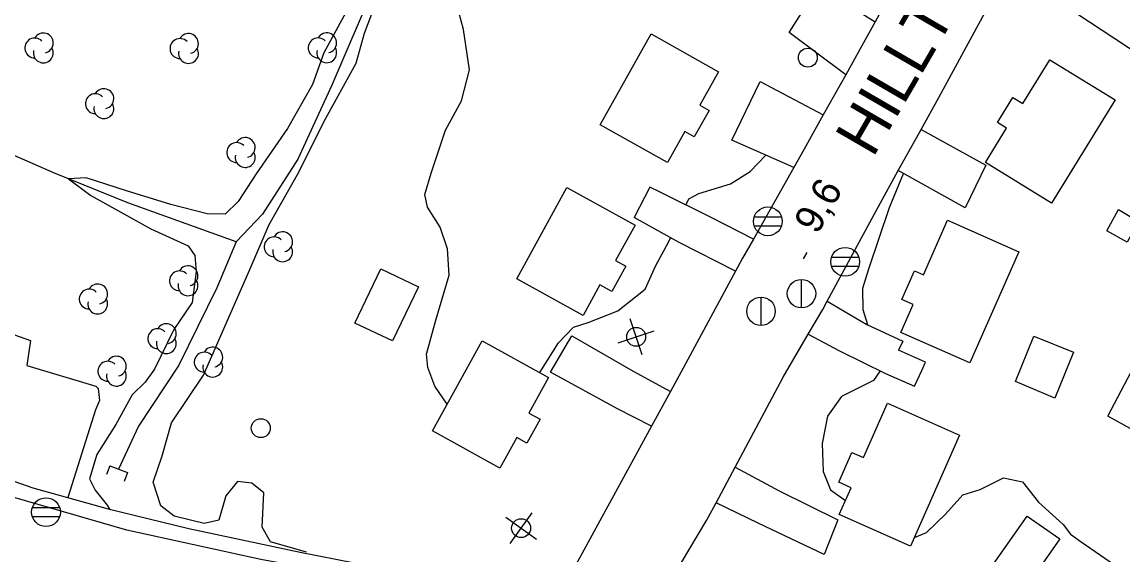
# Model space of a CAD drawing. Extents: x 646142 to 649934, y 5874075 to 5876351.
# Drawn here: x 646784.5 to 646900.7, y 5874712.5 to 5874768.8 of the extents above; entities that cross this region are included whole.
import ezdxf

# ---------------------------------------------------------------- set-up
doc = ezdxf.new("R2010")
doc.units = 0
for name, color, linetype in [('Niveau 1', 7, 'Continuous'), ('Niveau 15', 7, 'Continuous'), ('Niveau 19', 7, 'Continuous'), ('Niveau 2', 7, 'Continuous'), ('Niveau 21', 7, 'Continuous'), ('Niveau 22', 7, 'Continuous'), ('Niveau 26', 7, 'Continuous'), ('Niveau 3', 7, 'Continuous'), ('Niveau 31', 7, 'Continuous'), ('Niveau 36', 7, 'Continuous'), ('Niveau 4', 7, 'Continuous'), ('Niveau 44', 7, 'Continuous')]:
    doc.layers.add(name, color=color, linetype=linetype)

msp = doc.modelspace()

# ---------------------------------------------------------------- linework, layer by layer
at = {"layer": 'Niveau 1'}
for points in [[(646829.34, 5874728.46), (646828.02, 5874730.34), (646827.3, 5874732.34), (646827.16, 5874733.73), (646828.14, 5874737.32), (646829.53, 5874742.08), (646829.36, 5874744.85), (646828.59, 5874747.13), (646827.24, 5874749.25), (646826.96, 5874750.57), (646827.65, 5874752.85), (646829.14, 5874757.36), (646830.86, 5874760.48), (646831.7, 5874763.76), (646831.06, 5874767.99), (646830.31, 5874770.74)], [(646854.53, 5874749.47), (646854.83, 5874750.12), (646855.89, 5874750.7), (646859.25, 5874751.72), (646861.32, 5874753), (646862.98, 5874754.73)], [(646877.46, 5874752.82), (646877.45, 5874752.76), (646875.99, 5874749.19), (646873.79, 5874742.7), (646873.18, 5874740.66), (646873.21, 5874738.44), (646873.69, 5874736.87), (646873.76, 5874736.78)], [(646839.1, 5874731.79), (646841.1, 5874734.92), (646842.66, 5874736.57), (646844.2, 5874737.07), (646847.33, 5874738.29), (646850.23, 5874740.59), (646851.37, 5874743.08), (646852.71, 5874745.56), (646852.92, 5874746.01)], [(646875.03, 5874731.96), (646874.33, 5874730.95), (646870.94, 5874729.28), (646869.48, 5874727.2), (646868.9, 5874724.32), (646869.03, 5874721.35), (646869.8, 5874719.42), (646871.37, 5874718.3)], [(646878.64, 5874714.38), (646879.93, 5874714.92), (646881.93, 5874716.86), (646883.74, 5874718.88), (646885.58, 5874719.46), (646888.05, 5874720.68), (646890.06, 5874720.26), (646891.75, 5874718.11), (646894.33, 5874715.75), (646895.11, 5874714.75), (646896.23, 5874713.91), (646899.75, 5874711.5), (646906.17, 5874709.14), (646910.07, 5874706.94), (646912.4, 5874706.29)]]:
    msp.add_lwpolyline(points, dxfattribs=at)
at = {"layer": 'Niveau 19'}
for points in [[(646871.4, 5874763.23), (646865.44, 5874767.67), (646868.53, 5874772.59), (646874.49, 5874768.81)], [(646865.92, 5874753.44), (646859.39, 5874756.31), (646862.37, 5874762.51), (646869.02, 5874758.98)], [(646879.35, 5874757.46), (646886.19, 5874753.68), (646884, 5874749.18), (646876.94, 5874753.11)], [(646861.65, 5874745.88), (646857.21, 5874748.14), (646851.74, 5874750.87), (646850.72, 5874751.37), (646849.06, 5874748.17)], [(646859.77, 5874742.49), (646853.81, 5874745.53), (646849.06, 5874748.17)], [(646869.45, 5874739.33), (646873.62, 5874736.85), (646877.41, 5874735.1), (646876.95, 5874734.14)], [(646776.57, 5874738.28), (646785.37, 5874735.17), (646784.96, 5874732.52)], [(646850.91, 5874726.13), (646847.32, 5874727.96), (646840.24, 5874731.84), (646842.49, 5874735.65), (646848.97, 5874731.95), (646852.91, 5874729.79)], [(646867.45, 5874735.84), (646870.73, 5874734.1), (646875.59, 5874731.68), (646878.67, 5874730.37), (646879.42, 5874732.01), (646879.81, 5874732.88), (646876.95, 5874734.14)], [(646784.96, 5874732.52), (646792.27, 5874730.37), (646792.49, 5874730.1), (646792.63, 5874728.84), (646792.2, 5874727.87), (646789.29, 5874718.59)], [(646859.72, 5874721.81), (646864.36, 5874719.31), (646870.56, 5874716.23), (646869.11, 5874712.6), (646862.14, 5874715.91), (646857.72, 5874718.04)]]:
    msp.add_lwpolyline(points, dxfattribs=at)
at = {"layer": 'Niveau 2'}
for points in [[(646814.48, 5874712.82), (646810.69, 5874713.94), (646809.8, 5874715.46), (646809.97, 5874719.1), (646808.72, 5874720.12), (646807.19, 5874720.29), (646805.97, 5874718.78), (646805.24, 5874716.21), (646803.7, 5874715.85), (646800.53, 5874716.65), (646799.1, 5874717.71), (646798.31, 5874720.23), (646799.25, 5874723), (646800.25, 5874726.48), (646803.63, 5874731.5), (646808.49, 5874742.67), (646810.55, 5874747.41), (646813.66, 5874752.93), (646816.32, 5874758.25), (646819.72, 5874764.44), (646820.62, 5874767.62), (646822.15, 5874771.72)], [(646818.64, 5874769.81), (646816.31, 5874765.53), (646815.12, 5874762.21), (646812.47, 5874757.54), (646809.18, 5874752.77), (646807.26, 5874749.86), (646805.91, 5874748.52), (646803.99, 5874748.54), (646800.17, 5874749.53), (646795.49, 5874750.98), (646791.23, 5874752.34), (646789.36, 5874752.24), (646791.73, 5874750.49), (646798.04, 5874746.95), (646801.98, 5874745.15), (646802.71, 5874744.15), (646802.85, 5874742.46), (646802.42, 5874739.2), (646800.49, 5874736.35), (646798.44, 5874732.15), (646797.45, 5874730.78), (646796.1, 5874729.44), (646794.37, 5874726.31), (646792.35, 5874723.16), (646791.57, 5874720.57), (646792.19, 5874719.39), (646793.44, 5874717.79), (646793.7, 5874717.36)]]:
    msp.add_lwpolyline(points, dxfattribs=at)
at = {"layer": 'Niveau 21'}
for points in [[(646901.01, 5874804.23), (646896.41, 5874800.47), (646895.79, 5874799.97), (646890.76, 5874794.66), (646886.76, 5874789.67), (646883.96, 5874785.61), (646883.02, 5874784.24), (646880.58, 5874779.95), (646877.45, 5874774.21), (646874.49, 5874768.81), (646873.1, 5874766.27), (646871.4, 5874763.23), (646869.02, 5874758.98), (646867.01, 5874755.37), (646865.92, 5874753.44), (646861.65, 5874745.88), (646860.51, 5874743.86), (646859.77, 5874742.49), (646854.24, 5874732.24), (646852.91, 5874729.79), (646850.91, 5874726.13)], [(646854.05, 5874711.73), (646856.71, 5874716.16), (646857.72, 5874718.04), (646859.72, 5874721.81), (646864.79, 5874731.32), (646867.45, 5874735.84), (646868.98, 5874738.45), (646869.45, 5874739.33), (646874.84, 5874749.33), (646876.94, 5874753.11), (646879.35, 5874757.46), (646881.23, 5874760.84), (646886.08, 5874769.76), (646888.83, 5874774.75), (646890.13, 5874777.09), (646892.03, 5874780.05), (646893.22, 5874781.9), (646894.82, 5874784.03), (646897.31, 5874787.36), (646902.15, 5874792.07)], [(646850.91, 5874726.13), (646847.96, 5874720.73), (646841.47, 5874708.85), (646840.29, 5874707.58), (646838.49, 5874706.85), (646836.04, 5874706.77), (646825.69, 5874709.11), (646809.68, 5874712.06), (646795.52, 5874715.15), (646782.11, 5874719.01), (646772.72, 5874722.37), (646759.8, 5874727.32), (646750.2, 5874731.72), (646736.81, 5874738.16), (646725.78, 5874744.32), (646707.8, 5874755.44)]]:
    msp.add_lwpolyline(points, dxfattribs=at)
at = {"layer": 'Niveau 22'}
for points in [[(646932.11, 5874744.06), (646926.45, 5874749.34), (646920.46, 5874754.35), (646916.51, 5874757.07), (646911.62, 5874760.07), (646902.59, 5874765.2), (646894.35, 5874770.62), (646888.83, 5874774.75)], [(646712.61, 5874754.48), (646718.25, 5874750.81), (646725.76, 5874746.31), (646735.6, 5874740.72), (646744.79, 5874736.01), (646753.96, 5874731.73), (646765.66, 5874726.87), (646775.76, 5874723.06), (646785.61, 5874719.61), (646793.54, 5874717.4), (646802.06, 5874715.33), (646813.83, 5874712.84), (646819.54, 5874711.71), (646829.83, 5874709.74), (646837.05, 5874708.42), (646838.55, 5874708.53), (646840.1, 5874708.87), (646841.85, 5874709.54)]]:
    msp.add_lwpolyline(points, dxfattribs=at)
at = {"layer": 'Niveau 26'}
for p, q in [((646793.72, 5874721.96), (646793.37, 5874721.03)), ((646793.72, 5874721.96), (646795.61, 5874721.25)), ((646795.61, 5874721.25), (646795.26, 5874720.31))]:
    msp.add_line(p, q, dxfattribs=at)
at = {"layer": 'Niveau 3'}
msp.add_line((646866.94, 5874743.79), (646867.34, 5874744.48), dxfattribs=at)
at = {"layer": 'Niveau 31'}
for points in [[(646845.49, 5874757.95), (646850.86, 5874767.53), (646857.98, 5874763.54), (646855.99, 5874760), (646856.97, 5874759.45), (646855.41, 5874756.67), (646854.43, 5874757.22), (646852.6, 5874753.97), (646845.49, 5874757.95)], [(646899.82, 5874760.56), (646893.13, 5874749.66), (646886.15, 5874753.95), (646888.38, 5874757.58), (646887.4, 5874758.18), (646889.03, 5874760.83), (646890.1, 5874760.18), (646892.93, 5874764.79), (646899.82, 5874760.56)], [(646836.68, 5874741.68), (646841.98, 5874751.32), (646849.16, 5874747.36), (646847.1, 5874743.62), (646848.18, 5874743.03), (646846.71, 5874740.35), (646845.45, 5874741.05), (646843.68, 5874737.82), (646836.68, 5874741.68)], [(646902.3, 5874747.75), (646901.09, 5874745.56), (646898.95, 5874746.74), (646900.19, 5874748.99), (646902.3, 5874747.75)], [(646889.67, 5874744.53), (646884.48, 5874732.81), (646877.21, 5874736.02), (646878.51, 5874738.96), (646877.31, 5874739.49), (646878.65, 5874742.52), (646879.59, 5874742.1), (646882.14, 5874747.86), (646889.67, 5874744.53)], [(646826.3, 5874740.84), (646823.57, 5874735.13), (646819.6, 5874737.02), (646822.33, 5874742.73), (646826.3, 5874740.84)], [(646889.33, 5874730.86), (646891.26, 5874735.62), (646895.42, 5874733.94), (646893.45, 5874729.08), (646889.33, 5874730.86)], [(646827.78, 5874725.63), (646833.03, 5874735.15), (646840.04, 5874731.28), (646837.96, 5874727.52), (646839.14, 5874726.88), (646837.73, 5874724.33), (646836.67, 5874724.92), (646834.89, 5874721.7), (646827.78, 5874725.63)], [(646899.06, 5874727.19), (646901.52, 5874731.88), (646905.33, 5874729.88), (646902.83, 5874725.12), (646899.06, 5874727.19)], [(646883.42, 5874725.2), (646878.24, 5874713.48), (646870.71, 5874716.8), (646871.97, 5874719.64), (646870.66, 5874720.22), (646872.04, 5874723.36), (646873.27, 5874722.82), (646875.81, 5874728.57), (646883.42, 5874725.2)], [(646886.97, 5874711.52), (646890.56, 5874716.65), (646894, 5874714.25), (646890.42, 5874709.12), (646886.97, 5874711.52)]]:
    msp.add_lwpolyline(points, dxfattribs=at)
at = {"layer": 'Niveau 36'}
for p, q in [((646864.62, 5874748.2), (646861.74, 5874748.2)), ((646861.74, 5874747.28), (646864.62, 5874747.28)), ((646872.78, 5874743.93), (646869.9, 5874743.93)), ((646869.9, 5874743.01), (646872.78, 5874743.01)), ((646866.74, 5874738.61), (646866.74, 5874741.61)), ((646862.47, 5874736.75), (646862.47, 5874739.75)), ((646849.91, 5874733.66), (646848.65, 5874737.45)), ((646847.38, 5874734.93), (646851.17, 5874736.18)), ((646788.43, 5874717.51), (646785.55, 5874717.51)), ((646835.99, 5874713.75), (646838.29, 5874717)), ((646785.55, 5874716.59), (646788.43, 5874716.59)), ((646835.51, 5874716.53), (646838.77, 5874714.22))]:
    msp.add_line(p, q, dxfattribs=at)
for centre, radius in [((646867.4, 5874765.03), 1), ((646863.18, 5874747.75), 1.52), ((646871.34, 5874743.48), 1.52), ((646866.73, 5874740.12), 1.5), ((646862.46, 5874738.26), 1.5), ((646849.28, 5874735.56), 1), ((646809.66, 5874725.92), 1), ((646786.99, 5874717.06), 1.52), ((646837.14, 5874715.37), 1)]:
    msp.add_circle(centre, radius, dxfattribs=at)
at = {"layer": 'Niveau 4'}
for points in [[(646841.47, 5874808.23), (646840.26, 5874805.91), (646836.76, 5874800.25), (646832.57, 5874791.71), (646828.58, 5874784.84), (646826.36, 5874780.67), (646821.75, 5874772.81), (646817.15, 5874762.12), (646813.58, 5874754.33), (646809.86, 5874748.52), (646807.06, 5874745.6), (646805.01, 5874740.74), (646801.01, 5874732.57), (646796.74, 5874726.12), (646794.66, 5874721.61)], [(646807.06, 5874745.6), (646795.63, 5874749.7), (646787.89, 5874752.84), (646779.89, 5874756.31), (646773, 5874759.16), (646764.13, 5874763.27), (646756.31, 5874767.46), (646745.53, 5874773.41), (646738.75, 5874777.44)]]:
    msp.add_lwpolyline(points, dxfattribs=at)
at = {"layer": 'Niveau 44'}
for centre, start, end in [((646785.81, 5874766.05), 44.1154, 269.804), ((646786.71, 5874766.58), 282.2692, 149.7263), ((646801.13, 5874765.99), 44.1154, 269.804), ((646802.03, 5874766.52), 282.2692, 149.7263), ((646815.72, 5874766.06), 44.1154, 269.804), ((646816.62, 5874766.59), 282.2692, 149.7263), ((646786.71, 5874765.53), 166.9369, 29.6212), ((646802.03, 5874765.47), 166.9369, 29.6212), ((646816.62, 5874765.54), 166.9369, 29.6212), ((646792.2, 5874760.17), 44.1154, 269.804), ((646793.1, 5874760.7), 282.2692, 149.7263), ((646793.1, 5874759.65), 166.9369, 29.6212), ((646808.02, 5874755.54), 282.2692, 149.7263), ((646807.12, 5874755.01), 44.1154, 269.804), ((646808.02, 5874754.49), 166.9369, 29.6212), ((646811.07, 5874745.06), 44.1154, 269.804), ((646811.97, 5874745.59), 282.2692, 149.7263), ((646811.97, 5874744.54), 166.9369, 29.6212), ((646801.08, 5874741.47), 44.1154, 269.804), ((646801.98, 5874742), 282.2692, 149.7263), ((646792.45, 5874740.08), 282.2692, 149.7263), ((646801.98, 5874740.95), 166.9369, 29.6212), ((646791.55, 5874739.55), 44.1154, 269.804), ((646792.45, 5874739.03), 166.9369, 29.6212), ((646798.79, 5874735.37), 44.1154, 269.804), ((646799.69, 5874735.9), 282.2692, 149.7263), ((646799.69, 5874734.85), 166.9369, 29.6212), ((646804.59, 5874733.42), 282.2692, 149.7263), ((646793.52, 5874731.93), 44.1154, 269.804), ((646794.42, 5874732.46), 282.2692, 149.7263), ((646803.69, 5874732.89), 44.1154, 269.804), ((646804.59, 5874732.37), 166.9369, 29.6212), ((646794.42, 5874731.41), 166.9369, 29.6212)]:
    msp.add_arc(centre, 1.05, start, end, dxfattribs=at)

# ---------------------------------------------------------------- texts
at = {"layer": 'Niveau 15'}
msp.add_text('HILLTOP', height=4.8, rotation=59.8791, dxfattribs=at).set_placement((646874.26, 5874754.36))
at = {"layer": 'Niveau 3'}
msp.add_text('9,6  ', height=3, rotation=60.4596, dxfattribs=at).set_placement((646868.4, 5874746.27))

doc.saveas('drawing.dxf')
